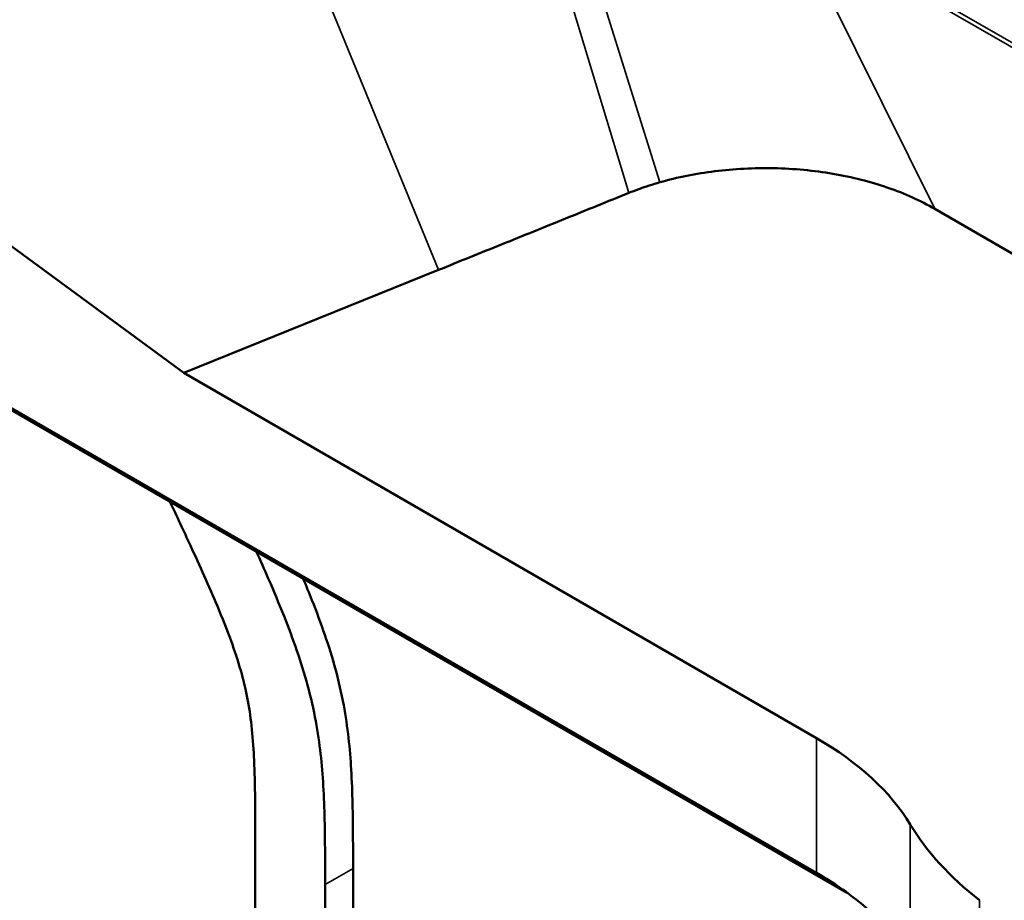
# Model space of a CAD drawing. Header units: millimetres. Extents: x 0 to 2100, y 0 to 1485.
# Tile 388 of 581: x 1696 to 1746, y 1245 to 1290. Entities that reach past the tile are written whole.
import ezdxf

# ---------------------------------------------------------------- set-up
doc = ezdxf.new("R2010")
doc.units = ezdxf.units.MM
doc.header["$LTSCALE"] = 5
doc.layers.add('Sichtbar (ISO)', color=7, linetype='Continuous', lineweight=50)
doc.layers.add('Sichtbar schmal (ISO)', color=7, linetype='Continuous', lineweight=35)

msp = doc.modelspace()

# ---------------------------------------------------------------- linework, layer by layer
at = {"layer": 'Sichtbar (ISO)'}
for p, q in [((1736.716, 1246.529), (1649.603, 1296.823)), ((1677.772, 1291.592), (1704.682, 1271.849)), ((1737.285, 1281.973), (1737.285, 1281.973)), ((1727.032, 1281.529), (1727.032, 1281.529)), ((1727.032, 1280.887), (1727.032, 1280.887)), ((1725.618, 1280.314), (1725.618, 1280.314)), ((1856.392, 1214.518), (1742.711, 1280.152)), ((1679.323, 1279.556), (1738.269, 1245.524)), ((1704.682, 1271.849), (1717.566, 1277.057)), ((1704.682, 1271.849), (1736.716, 1253.355)), ((1708.293, 1237.823), (1708.293, 1247.975)), ((1713.243, 1224.633), (1713.243, 1246.75)), ((1711.829, 1245.933), (1711.829, 1222.715))]:
    msp.add_line(p, q, dxfattribs=at)
for centre, major_axis, end_param in [((1722.573, 1245.19), (20, 0), 0.785398), ((1765.081, 1253.716), (-25, 0), 0.636188)]:
    msp.add_ellipse(centre, major_axis=major_axis, ratio=0.57735, start_param=0.334371, end_param=end_param, dxfattribs=at)
for points, knots in [([(1742.711, 1280.152), (1741.984, 1280.571), (1741.193, 1280.927), (1740.327, 1281.225), (1739.462, 1281.522), (1738.522, 1281.763), (1737.548, 1281.93), (1737.064, 1282.013), (1736.572, 1282.078), (1736.076, 1282.125), (1735.573, 1282.172), (1735.065, 1282.2), (1734.557, 1282.21), (1733.547, 1282.229), (1732.535, 1282.174), (1731.568, 1282.055), (1730.601, 1281.936), (1729.679, 1281.752), (1728.787, 1281.499)], [0, 0, 0, 0, 0.2, 0.2, 0.2, 0.4, 0.4, 0.4, 0.499328, 0.499328, 0.499328, 0.6, 0.6, 0.6, 0.8, 0.8, 0.8, 1, 1, 1, 1]), ([(1703.971, 1265.326), (1704.32, 1264.585), (1705.143, 1262.827), (1706.206, 1260.482), (1707.048, 1258.367), (1707.568, 1256.817), (1707.916, 1255.378), (1708.128, 1253.915), (1708.227, 1252.526), (1708.269, 1251.266), (1708.291, 1249.789), (1708.293, 1248.712), (1708.293, 1247.975)], [0.685541, 0.685541, 0.685541, 0.685541, 0.724752, 0.7785569, 0.809146, 0.8352317, 0.8592736, 0.8848531, 0.9145683, 0.9372192, 0.9570244, 1, 1, 1, 1]), ([(1708.344, 1262.801), (1708.55, 1262.346), (1709.036, 1261.256), (1709.985, 1259.001), (1710.843, 1256.568), (1711.503, 1253.671), (1711.733, 1251.408), (1711.829, 1248.677), (1711.829, 1247.024), (1711.829, 1245.933)], [0.6933621, 0.6933621, 0.6933621, 0.6933621, 0.7173771, 0.750735, 0.8116004, 0.8437163, 0.9035957, 0.9364005, 1, 1, 1, 1]), ([(1713.243, 1246.75), (1713.243, 1247.84), (1713.243, 1248.931), (1713.217, 1250.035), (1713.204, 1250.605), (1713.184, 1251.178), (1713.15, 1251.759), (1713.087, 1252.819), (1712.976, 1253.905), (1712.769, 1255.023), (1712.659, 1255.622), (1712.52, 1256.231), (1712.354, 1256.843), (1712.039, 1258.003), (1711.626, 1259.175), (1711.164, 1260.34), (1711.019, 1260.704), (1710.87, 1261.068), (1710.717, 1261.431)], [0, 0, 0, 0, 0.0635995, 0.0635995, 0.0635995, 0.0964043, 0.0964043, 0.0964043, 0.1562837, 0.1562837, 0.1562837, 0.1883996, 0.1883996, 0.1883996, 0.249265, 0.249265, 0.249265, 0.2683113, 0.2683113, 0.2683113, 0.2683113]), ([(1741.466, 1242.206), (1740.972, 1243.009), (1740.319, 1243.784), (1738.72, 1245.238), (1737.78, 1245.913), (1736.716, 1246.528)], [0.0001407, 0.0001407, 0.0001407, 0.0001407, 0.451648, 0.451648, 0.9031144, 0.9031144, 0.9031144, 0.9031144])]:
    msp.add_open_spline(points, degree=3, knots=knots, dxfattribs=at)
for points in [[(1727.204, 1280.957), (1727.372, 1281.025), (1727.712, 1281.155), (1728.24, 1281.336), (1728.603, 1281.446), (1728.787, 1281.498)], [(1717.566, 1277.057), (1718.643, 1277.492), (1720.793, 1278.363), (1724.007, 1279.66), (1726.139, 1280.526), (1727.204, 1280.957)]]:
    msp.add_open_spline(points, degree=3, dxfattribs=at)
at = {"layer": 'Sichtbar schmal (ISO)'}
for p, q in [((1722.339, 1297.106), (1727.204, 1280.957)), ((1724.042, 1296.675), (1728.787, 1281.498)), ((1709.832, 1295.934), (1717.565, 1277.057)), ((1874.615, 1214.428), (1735.439, 1294.782)), ((1735.553, 1294.955), (1874.729, 1214.602)), ((1742.711, 1280.152), (1737.318, 1291.001)), ((1736.715, 1246.529), (1736.716, 1253.355)), ((1741.466, 1242.207), (1741.466, 1248.979)), ((1713.243, 1246.75), (1711.829, 1245.933)), ((1737.427, 1246.096), (1736.745, 1246.51)), ((1744.972, 1238.349), (1744.972, 1245.14))]:
    msp.add_line(p, q, dxfattribs=at)

doc.saveas('drawing.dxf')
